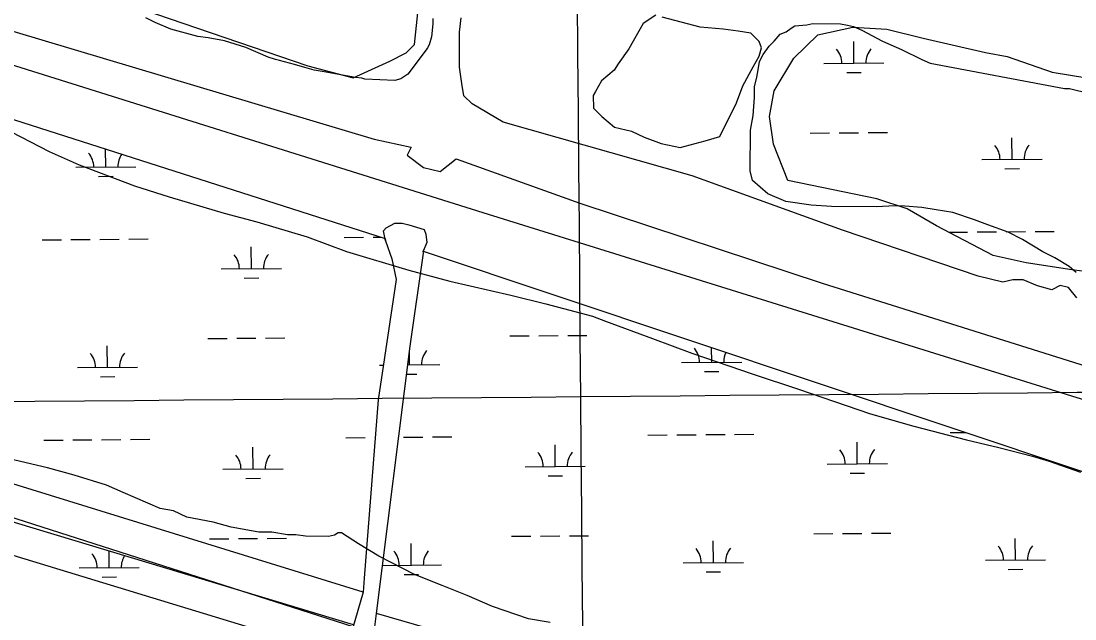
# Model space of a CAD drawing. Extents: x 3568792 to 3606828, y 529143 to 554785.
# Drawn here: x 3591208 to 3592959, y 540398 to 541391 of the extents above; entities that cross this region are included whole.
import ezdxf

# ---------------------------------------------------------------- set-up
doc = ezdxf.new("R2010")
doc.units = 0
for name, color, linetype in [('V-GRID-MAJR', 7, 'Continuous'), ('V-RAIL-TRAK', 7, 'Continuous'), ('V-ROAD-CNTR', 7, 'Continuous'), ('V-SITE-VEGE', 7, 'Continuous'), ('V-TOPO-SHOR', 7, 'Continuous'), ('V-WETL-SWMP', 7, 'Continuous')]:
    doc.layers.add(name, color=color, linetype=linetype)

msp = doc.modelspace()

# ---------------------------------------------------------------- linework, layer by layer
at = {"layer": 'V-GRID-MAJR'}
for points in [[(3592189.876, 534709.392), (3592137.8910000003, 540767.1), (3592085.88, 546827.892), (3592033.8680000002, 552888.7), (3592033.842, 552891.768)], [(3571032.964, 540592.125), (3576309.205, 540634.7170000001), (3581585.44, 540678.077), (3586861.669, 540722.205), (3592137.8910000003, 540767.1), (3597414.107, 540812.762), (3602690.316, 540859.192)]]:
    msp.add_spline(points, degree=3, dxfattribs=at)
at = {"layer": 'V-RAIL-TRAK'}
msp.add_lwpolyline([(3588701.855, 541364.278), (3595635.1750000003, 539143.984), (3598756.357, 538211.628)], dxfattribs=at)
at = {"layer": 'V-ROAD-CNTR'}
msp.add_lwpolyline([(3590287.764385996, 541602.332769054), (3591975.1120112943, 541072.517828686), (3593264.473432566, 540671.3596310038), (3594324.8813117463, 540335.1093035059), (3595195.633570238, 540063.288847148), (3596054.303852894, 539794.3793849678), (3596991.5399784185, 539499.125975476), (3598079.869801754, 539159.107655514), (3598141.143679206, 539139.6066945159), (3599139.9980274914, 538813.4908064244), (3599951.140059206, 538576.737820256)], dxfattribs=at)
at = {"layer": 'V-SITE-VEGE'}
msp.add_line((3590230.748, 540796.106), (3591906.021, 540287.493), dxfattribs=at)
for points in [[(3591892.086, 541394.746), (3591892.006, 541386.063), (3591889.639, 541364.372), (3591885.901, 541351.38), (3591882.96, 541346.34), (3591880.757, 541342.741), (3591850.719, 541302.486), (3591839.0670000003, 541294.632), (3591828.907, 541291.828), (3591778.998, 541294.454), (3591773.943, 541295.947), (3591763.8200000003, 541296.764), (3591739.254, 541301.329), (3591729.86, 541302.861), (3591714.69, 541305.894), (3591695.177, 541308.968), (3591690.848, 541310.451), (3591679.2970000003, 541313.453), (3591661.975, 541318.677), (3591637.43, 541325.4130000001), (3591630.929, 541326.921), (3591618.66, 541330.65), (3591581.173, 541346.9130000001), (3591545.812, 541358.089), (3591519.078, 541362.677), (3591501.7290000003, 541365.003), (3591456.968, 541376.99), (3591431.012, 541388.082), (3591415.166, 541396.188)], [(3592960.941, 540973.034), (3592949.049, 540983.129), (3592925.208, 540997.328), (3592905.324, 541007.496), (3592871.5500000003, 541027.778), (3592847.691, 541039.982), (3592813.846, 541052.274), (3592791.949, 541060.462), (3592756.105, 541072.772), (3592728.18, 541077.022), (3592704.247, 541081.234), (3592676.302, 541083.485), (3592660.324, 541083.631), (3592628.348, 541081.925), (3592554.446, 541082.596), (3592520.511, 541084.902), (3592478.6210000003, 541091.276), (3592448.769, 541103.531), (3592423.003, 541125.74), (3592419.1550000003, 541141.755), (3592419.772, 541209.662), (3592423.984, 541233.595), (3592426.256, 541263.537), (3592426.417, 541281.512), (3592430.559, 541297.454), (3592432.664, 541309.421), (3592434.79, 541323.384), (3592440.8910000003, 541335.313), (3592451.004, 541349.205), (3592459.065, 541357.12), (3592469.161, 541369.013), (3592479.184, 541372.919), (3592487.227, 541378.837), (3592493.256, 541382.778), (3592513.2490000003, 541384.5920000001), (3592523.253, 541386.4990000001), (3592569.1920000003, 541386.081), (3592581.156, 541383.976), (3592591.126, 541381.889), (3592605.052, 541375.77), (3592638.844, 541357.483), (3592670.674, 541343.213), (3592704.483, 541326.925), (3592718.409, 541320.805), (3592941.75, 541278.825), (3592949.739, 541278.752), (3592983.623, 541270.453)], [(3591191.2830000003, 541206.848), (3591254.9080000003, 541174.312), (3591304.642, 541151.886), (3591396.21, 541117.095), (3591453.97, 541098.593), (3591545.612, 541071.7930000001), (3591599.413, 541057.322), (3591683.0840000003, 541032.59), (3591748.7770000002, 541008.023), (3591852.365, 540977.12), (3591920.113, 540958.526), (3592021.776, 540935.63), (3592079.572, 540921.122), (3592157.286, 540900.439), (3592179.185, 540892.247), (3592256.827, 540863.579), (3592322.52, 540839.011), (3592424.075, 540804.132), (3592499.756, 540779.474), (3592619.233, 540738.436), (3592690.9560000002, 540717.811), (3592778.639, 540695.041), (3592832.458, 540682.567), (3592888.254, 540668.077), (3592916.145, 540659.834), (3592967.913, 540641.385)], [(3592086.744, 540391.718), (3592050.845, 540398.0380000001), (3591991.109, 540418.555), (3591949.328, 540436.9130000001), (3591907.528, 540453.273), (3591861.753, 540471.666), (3591802.105, 540502.171), (3591768.332, 540522.454), (3591740.532, 540540.683), (3591734.542, 540540.7390000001), (3591728.512, 540536.7980000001), (3591718.508, 540534.892), (3591680.558, 540535.236), (3591664.596, 540537.38), (3591650.617, 540537.507), (3591624.6890000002, 540541.736), (3591602.718, 540541.937), (3591556.8510000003, 540550.344), (3591526.9620000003, 540558.605), (3591483.094, 540566.9940000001), (3591461.216, 540577.181), (3591439.281, 540581.375), (3591377.6, 540607.903), (3591349.745, 540620.142), (3591295.9620000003, 540636.61), (3591252.129, 540648.9940000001), (3591188.342, 540663.553)]]:
    msp.add_lwpolyline(points, dxfattribs=at)
at = {"layer": 'V-TOPO-SHOR'}
for p, q in [((3591813.6550099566, 541025.4869989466), (3591823.74800893, 540995.5959990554)), ((3591854.4519460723, 540850.7655112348), (3591876.586898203, 541005.2950773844)), ((3591876.586898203, 541005.2950773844), (3591876.106897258, 541008.4470688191)), ((3591823.74800893, 540995.5959990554), (3591831.3970080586, 540961.4709991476)), ((3591831.3970080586, 540961.4709991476), (3591801.079008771, 540761.8539990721)), ((3591798.4208972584, 540407.0900688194), (3591854.4519460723, 540850.7655112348)), ((3591801.079008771, 540761.8539990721), (3591778.2120081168, 540465.7389991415)), ((3591778.2120081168, 540465.7389991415), (3591776.509008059, 540442.5389991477)), ((3591776.509008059, 540442.5389991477), (3591758.562232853, 540381.6955145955)), ((3591770.029970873, 540177.0734133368), (3591798.4208972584, 540407.0900688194))]:
    msp.add_line(p, q, dxfattribs=at)
for points in [[(3588404.918, 542359.207), (3589525.9536967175, 541999.7666436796), (3591062.752992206, 541529.0388733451), (3591684.4916792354, 541316.28172767), (3591759.5970155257, 541296.4776188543), (3591820.675907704, 541324.2431681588), (3591847.8093113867, 541338.0972089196), (3591861.3185454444, 541351.8363141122), (3591873.9657627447, 541467.7566914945), (3591892.907854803, 541645.0432999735), (3591905.95734659, 541713.2790836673), (3591912.194753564, 541781.4573995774), (3591911.6200757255, 541849.5782477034), (3591925.978790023, 541935.5380154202)], [(3588388.026, 542258.109), (3590797.369023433, 541492.7372057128), (3591794.519456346, 541194.5836855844), (3591855.943155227, 541181.4767260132), (3591849.2460059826, 541167.7950886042), (3591876.6667485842, 541147.588705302), (3591903.9725556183, 541141.0064916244), (3591931.048491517, 541161.6726171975), (3592136.0431815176, 541088.4637177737), (3592539.105541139, 540955.6126207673), (3593044.579044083, 540796.375201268)], [(3592961.691854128, 540931.0757735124), (3592947.9240150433, 540947.9910499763), (3592934.2711115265, 540951.282156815), (3592920.7044096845, 540944.3551364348), (3592896.804645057, 540950.9660840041), (3592872.876146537, 540960.9830739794), (3592855.8459345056, 540960.8394045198), (3592838.844456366, 540957.2896926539), (3592797.8857458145, 540967.16301317), (3592572.426067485, 541043.6055516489), (3592323.0091567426, 541133.4711225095), (3592008.877440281, 541222.7907494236), (3591957.528199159, 541253.0141227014), (3591943.7890939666, 541266.5233567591), (3591940.210648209, 541286.9308773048), (3591936.574734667, 541314.1504826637), (3591936.3735974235, 541337.9927795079), (3591936.258661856, 541351.6169491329), (3591936.0862585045, 541372.0532035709), (3591939.291163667, 541395.9242343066)], [(3592262.471484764, 541400.6771803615), (3592241.604897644, 541386.5104132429), (3592217.47691519, 541344.3346656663), (3592200.1962771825, 541319.7051000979), (3592193.289922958, 541309.1537869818), (3592172.452840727, 541291.4895854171), (3592162.1080618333, 541273.913898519), (3592158.6696371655, 541266.8895247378), (3592158.8466665, 541245.9049180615), (3592172.9544238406, 541232.0331998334), (3592194.0865549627, 541214.723056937), (3592222.12504031, 541207.9642271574), (3592243.1981616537, 541197.6489531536), (3592271.266151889, 541187.3926889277), (3592302.8020716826, 541180.663364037), (3592344.6827703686, 541191.5097260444), (3592369.105801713, 541198.7111291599), (3592396.6131990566, 541254.9061194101), (3592406.8694632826, 541282.974109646), (3592424.0910915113, 541314.5985441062), (3592434.4358704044, 541332.1742310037), (3592437.815285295, 541346.1934736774), (3592434.2293361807, 541356.6562721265), (3592420.1215788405, 541370.5279903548), (3592399.1074672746, 541373.8483954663), (3592374.5959212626, 541377.1392956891), (3592336.0946374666, 541380.3121763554), (3592272.9932929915, 541397.2682605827)], [(3591813.6550099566, 541025.4869989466), (3591810.0578822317, 541042.5352757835), (3591814.719364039, 541047.2760766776), (3591828.7566888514, 541055.2302908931), (3591841.2930657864, 541055.3360496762), (3591852.2888352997, 541052.2944943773), (3591877.427688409, 541044.6707763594), (3591880.6278818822, 541036.8619804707), (3591882.31390763, 541022.7717762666), (3591876.106897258, 541008.4470688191)]]:
    msp.add_lwpolyline(points, dxfattribs=at)
at = {"layer": 'V-WETL-SWMP'}
for p, q in [((3592591.594874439, 541320.6200771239), (3592591.2911796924, 541356.6187925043)), ((3592541.5966543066, 541320.1982826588), (3592641.593094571, 541321.0418715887)), ((3592579.725476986, 541305.0883970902), (3592603.724622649, 541305.2908584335)), ((3592519.1632679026, 541204.5729344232), (3592551.162128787, 541204.8428828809)), ((3592567.161559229, 541204.9778571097), (3592599.160420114, 541205.2478055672)), ((3592615.1598505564, 541205.3827797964), (3592647.1587114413, 541205.6527282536)), ((3592854.387030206, 541160.9692981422), (3592854.0833354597, 541196.9680135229)), ((3591348.715593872, 541148.2656902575), (3591348.460498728, 541178.5039167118)), ((3592804.388810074, 541160.5475036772), (3592904.385250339, 541161.3910926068)), ((3591298.717374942, 541147.8438958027), (3591398.7138128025, 541148.6874847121)), ((3592842.5176327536, 541145.4376181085), (3592866.516778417, 541145.6400794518)), ((3591336.846195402, 541132.7340086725), (3591360.8453404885, 541132.936470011)), ((3592749.277712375, 541040.0073154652), (3592780.55860923, 541040.271207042)), ((3592796.5580396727, 541040.4061812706), (3592828.556900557, 541040.6761297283)), ((3592844.5563309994, 541040.8111039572), (3592876.5551918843, 541041.0810524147)), ((3592892.554622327, 541041.2160266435), (3592924.5534832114, 541041.4859751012)), ((3591242.8883044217, 541027.2976386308), (3591274.887164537, 541027.5675870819)), ((3591290.886594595, 541027.7025613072), (3591322.88545471, 541027.9725097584)), ((3591338.884884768, 541028.107483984), (3591370.883744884, 541028.3774324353)), ((3591386.883174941, 541028.5124066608), (3591418.882035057, 541028.7823551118)), ((3591744.778425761, 541031.5316788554), (3591776.777285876, 541031.8016273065)), ((3591792.776715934, 541031.9366015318), (3591806.1502650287, 541032.0494233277)), ((3591590.6199859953, 540979.4873634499), (3591590.3162942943, 541015.4860824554)), ((3591540.621767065, 540979.065568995), (3591640.618204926, 540979.9091579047)), ((3591578.7505875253, 540963.9556818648), (3591602.7497326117, 540964.1581432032)), ((3591518.1883714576, 540863.4402091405), (3591550.1872315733, 540863.7101575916)), ((3591566.186661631, 540863.8451318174), (3591598.1855217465, 540864.1150802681)), ((3591614.184951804, 540864.2500544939), (3591646.1838119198, 540864.5200029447)), ((3592020.08323449, 540867.6950685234), (3592052.082095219, 540867.9650169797)), ((3592068.0815255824, 540868.0999912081), (3592100.080386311, 540868.3699396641)), ((3592116.079816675, 540868.5049138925), (3592148.0786774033, 540868.7748623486)), ((3591351.5220004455, 540815.6025278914), (3591351.2183087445, 540851.6012468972)), ((3592355.3070063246, 540824.0914916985), (3592355.101147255, 540848.492444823)), ((3591853.416875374, 540819.8574513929), (3591853.23726411, 540841.147191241)), ((3590344.3597576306, 540814.6722728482), (3591759.718215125, 540388.7084952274)), ((3591301.523781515, 540815.1807334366), (3591401.520219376, 540816.024322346)), ((3591803.413902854, 540819.4147736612), (3591809.829608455, 540819.4688977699)), ((3591850.5455584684, 540819.8332284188), (3591903.4150952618, 540820.2792458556)), ((3592305.308786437, 540823.6696972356), (3592405.3052262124, 540824.5132861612)), ((3591339.6526019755, 540800.0708463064), (3591363.651747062, 540800.2733076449)), ((3591848.5946574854, 540804.3852424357), (3591865.5466272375, 540804.5282524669)), ((3592343.437612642, 540808.5598314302), (3592367.436758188, 540808.7622927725)), ((3592393.4746271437, 540704.338373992), (3592425.473487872, 540704.608322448)), ((3592751.3698848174, 540707.3576462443), (3592777.0885161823, 540707.5746134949)), ((3591245.6947109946, 540694.6344762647), (3591277.69357111, 540694.9044247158)), ((3591293.693001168, 540695.0393989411), (3591325.6918612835, 540695.3093473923)), ((3591341.691291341, 540695.4443216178), (3591373.6901514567, 540695.7142700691)), ((3591389.6895815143, 540695.8492442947), (3591421.68844163, 540696.1191927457)), ((3591747.5848323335, 540698.8685164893), (3591779.5836924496, 540699.1384649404)), ((3591795.583122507, 540699.2734391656), (3591796.24675886, 540699.2790377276)), ((3591843.586205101, 540699.699411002), (3591875.5850658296, 540699.9693594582)), ((3591891.5844961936, 540700.1043336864), (3591923.5833569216, 540700.3742821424)), ((3592249.479753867, 540703.1236059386), (3592281.478614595, 540703.393554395)), ((3592297.4780449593, 540703.5285286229), (3592329.4769056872, 540703.7984770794)), ((3592345.476336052, 540703.9334513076), (3592377.47519678, 540704.2033997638)), ((3592597.2114585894, 540655.3134009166), (3592596.9077551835, 540691.3120701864)), ((3591593.4263925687, 540646.8242010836), (3591593.1227008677, 540682.8229200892)), ((3592095.321327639, 540651.0793606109), (3592095.017624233, 540687.0780298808)), ((3592547.213238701, 540654.8916064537), (3592647.209678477, 540655.7351953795)), ((3591543.428173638, 540646.4024066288), (3591643.424611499, 540647.2459955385)), ((3592045.323107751, 540650.6575661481), (3592145.319547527, 540651.5011550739)), ((3592083.4519339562, 540635.5477003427), (3592107.4510795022, 540635.750161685)), ((3592585.342064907, 540639.7817406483), (3592609.341210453, 540639.9842019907)), ((3591581.5569940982, 540631.2925194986), (3591605.556139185, 540631.4949808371)), ((3591520.994778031, 540530.7770467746), (3591552.9936381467, 540531.0469952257)), ((3591568.993068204, 540531.1819694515), (3591600.99192832, 540531.4519179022)), ((3591616.9913583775, 540531.586892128), (3591648.990218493, 540531.8568405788)), ((3592022.889749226, 540535.0323657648), (3592054.888609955, 540535.3023142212)), ((3592070.8880403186, 540535.4372884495), (3592102.8869010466, 540535.7072369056)), ((3592118.886331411, 540535.8422111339), (3592150.885192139, 540536.11215959)), ((3592524.7798801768, 540539.2664060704), (3592556.778740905, 540539.5363545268)), ((3592572.7781712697, 540539.6713287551), (3592604.7770319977, 540539.9412772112)), ((3592620.776462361, 540540.0762514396), (3592652.7753230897, 540540.3461998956)), ((3592860.0036520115, 540495.6628292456), (3592859.6999486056, 540531.6614985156)), ((3591856.2233901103, 540487.1947486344), (3591855.919686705, 540523.1934179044)), ((3592358.113521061, 540491.42878894), (3592357.809817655, 540527.42745821)), ((3591354.3711647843, 540482.9579693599), (3591354.136462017, 540510.771662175)), ((3592810.005432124, 540495.2410347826), (3592910.0018718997, 540496.0846237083)), ((3591304.372995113, 540482.5361753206), (3591404.3693344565, 540483.3797633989)), ((3591808.486328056, 540486.7920297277), (3591906.221609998, 540487.6165430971)), ((3592308.115301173, 540491.006994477), (3592408.1117409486, 540491.8505834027)), ((3592848.1342583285, 540480.1311689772), (3592872.1334038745, 540480.3336303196)), ((3591342.5018120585, 540467.4263063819), (3591366.500933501, 540467.6287675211)), ((3591844.3539964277, 540471.663088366), (3591868.3531419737, 540471.8655497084)), ((3592346.244127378, 540475.8971286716), (3592370.243272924, 540476.099590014))]:
    msp.add_line(p, q, dxfattribs=at)
for points in [[(3589155.501, 541252.26), (3589039.0670000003, 541301.128), (3589039.0670000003, 541317.849), (3589055.787, 541341.257), (3589102.6040000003, 541398.106), (3589226.3340000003, 541528.525), (3589313.2800000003, 541615.47), (3589430.322, 541682.351), (3589453.73, 541702.416), (3589493.859, 541729.1680000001), (3589523.955, 541745.888), (3589567.4280000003, 541745.888), (3589641.222, 541724.797), (3591813.055, 541029.84), (3591813.6550000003, 541025.487), (3591823.748, 540995.596), (3591831.397, 540961.471), (3591801.079, 540761.854), (3591778.2120000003, 540465.7390000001), (3591776.509, 540442.539)], [(3591798.421, 540407.091), (3591854.452, 540850.7660000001), (3591876.5870000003, 541005.296), (3591876.107, 541008.448), (3594724.883, 540057.132), (3594715.8340000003, 540000.824), (3594716.758, 539969.368), (3594712.275, 539607.8), (3594673.6010000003, 539573.92), (3594633.133, 539579.657), (3594465.34, 539632.655), (3593600.2830000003, 539885.5430000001)]]:
    msp.add_lwpolyline(points, close=True, dxfattribs=at)
msp.add_lwpolyline([(3593005.089, 540970.741), (3592953.8880000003, 540977.422), (3592877.985, 540989.0430000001), (3592822.844, 541001.275), (3592728.826, 541050.775), (3592680.142, 541078.939), (3592629.904, 541095.723), (3592481.669, 541125.998), (3592457.856, 541186.376), (3592451.472, 541232.155), (3592459.041, 541274.566), (3592492.072, 541329.06), (3592531.856, 541368.01), (3592590.051, 541380.426), (3592646.1920000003, 541377.0380000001), (3592706.441, 541362.438), (3592810.414, 541338.4180000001), (3592846.497, 541331.9230000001), (3592920.938, 541305.775), (3592978.522, 541296.134)], dxfattribs=at)
for centre, radius, start, end in [((3592536.3498994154, 541320.6288400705), 35.24628790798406, 359.71152659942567, 41.25518493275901), ((3592646.831838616, 541321.5608866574), 35.24628790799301, 139.71152346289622, 181.25518179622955), ((3592799.1420551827, 541160.9780610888), 35.24628790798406, 359.71152659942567, 41.25518493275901), ((3592909.623994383, 541161.9101076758), 35.24628790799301, 139.71152346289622, 181.25518179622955), ((3591293.4706202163, 541148.2744532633), 35.24628790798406, 359.71152650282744, 41.255184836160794), ((3591403.952556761, 541149.2064998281), 35.24628790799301, 144.08503634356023, 181.25518189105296), ((3591535.37501234, 540979.4961264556), 35.24628790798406, 359.71152650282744, 41.255184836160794), ((3591645.8569488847, 540980.4281730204), 35.24628790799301, 139.71152355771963, 181.25518189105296), ((3592300.062031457, 540824.1002540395), 35.24628790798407, 359.7115275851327, 41.25518591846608), ((3591296.2770267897, 540815.6112908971), 35.24628790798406, 359.71152650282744, 41.255184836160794), ((3591406.7589633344, 540816.543337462), 35.24628790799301, 139.71152355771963, 181.25518189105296), ((3591908.6538391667, 540820.7982603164), 35.24628790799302, 139.7115224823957, 181.25518081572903), ((3592410.5439701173, 540825.032300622), 35.24628790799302, 153.8855010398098, 181.25518081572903), ((3591538.181418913, 540646.8329640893), 35.24628790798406, 359.71152650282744, 41.255184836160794), ((3591648.6633554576, 540647.7650106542), 35.24628790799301, 139.71152355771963, 181.25518189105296), ((3592040.0763527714, 540651.0881229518), 35.24628790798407, 359.7115275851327, 41.25518591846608), ((3592150.5582914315, 540652.0201695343), 35.24628790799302, 139.7115224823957, 181.25518081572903), ((3592541.966483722, 540655.3221632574), 35.24628790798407, 359.7115275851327, 41.25518591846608), ((3592652.4484223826, 540656.2542098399), 35.24628790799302, 139.7115224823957, 181.25518081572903), ((3592302.868546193, 540491.437551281), 35.24628790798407, 359.7115275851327, 41.25518591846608), ((3592413.350484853, 540492.3695978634), 35.24628790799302, 139.7115224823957, 181.25518081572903), ((3592804.7586771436, 540495.6715915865), 35.24628790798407, 359.7115275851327, 41.25518591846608), ((3592915.2406158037, 540496.603638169), 35.24628790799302, 139.7115224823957, 181.25518081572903), ((3591299.1262445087, 540482.9667322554), 35.24628790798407, 359.71152667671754, 41.255185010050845), ((3591409.608072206, 540483.8987779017), 35.24628790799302, 147.19754627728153, 181.25518176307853), ((3591800.9784152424, 540487.2035109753), 35.24628790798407, 359.7115275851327, 41.25518591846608), ((3591911.460353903, 540488.1355575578), 35.24628790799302, 139.7115224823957, 181.25518081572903)]:
    msp.add_arc(centre, radius, start, end, dxfattribs=at)

doc.saveas('drawing.dxf')
